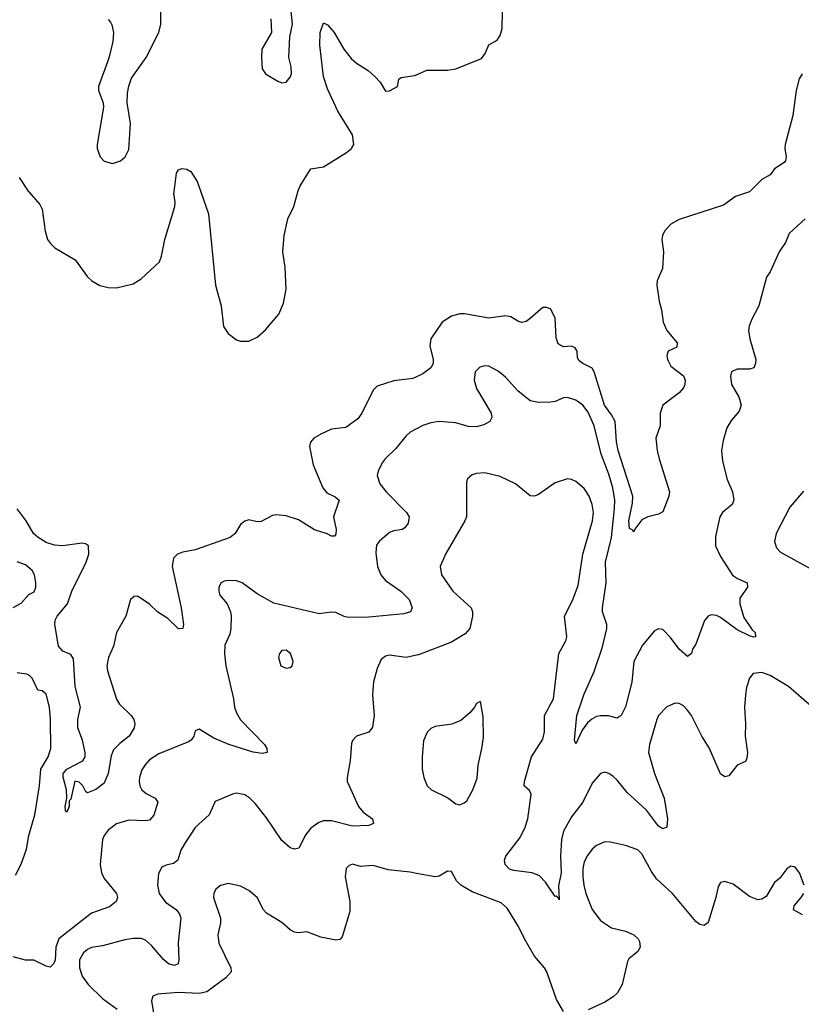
# Model space of a CAD drawing. Header units: inches. Extents: x 1384664 to 1536621, y 460766 to 646467.
# Tile 328 of 488: x 1518082 to 1521860, y 526074 to 530832. Entities that reach past the tile are written whole.
import ezdxf

# ---------------------------------------------------------------- set-up
doc = ezdxf.new("R2010")
doc.units = ezdxf.units.IN
doc.header["$MEASUREMENT"] = 0
for name, color, linetype in [('B5512', 7, 'Continuous'), ('B5513', 7, 'Continuous'), ('B5522', 7, 'Continuous'), ('B5523', 7, 'Continuous')]:
    doc.layers.add(name, color=color, linetype=linetype)

msp = doc.modelspace()

# ---------------------------------------------------------------- linework, layer by layer
at = {"layer": 'B5512', "color": 5}
for points, elevation in [([(1518126.3, 530000), (1518178.9, 529938.9), (1518190, 529916), (1518204.6, 529810), (1518216.5, 529770), (1518230.4, 529750), (1518252.7, 529730), (1518350, 529672.4), (1518410.2, 529590.2), (1518430.2, 529570.2), (1518470, 529548.5), (1518510, 529538.4), (1518550, 529537.1), (1518630, 529556.3), (1518670, 529580.7), (1518757.8, 529662.2), (1518768.2, 529690), (1518783.1, 529770), (1518831.6, 529930), (1518834, 529950), (1518827.3, 529992.7), (1518828.2, 530000)], 620), ([(1518957.9, 530000), (1518994.6, 529894.6), (1519028.9, 529550), (1519056.5, 529450), (1519068, 529350), (1519090, 529315.8), (1519130, 529285.3), (1519150, 529278), (1519190, 529278.3), (1519230, 529298.3), (1519270, 529334), (1519334.3, 529410), (1519356.9, 529463.1), (1519370.6, 529530), (1519365.8, 529634.2), (1519353.7, 529710), (1519360.4, 529790), (1519377.7, 529870), (1519407.9, 529930), (1519426.4, 530000)], 620), ([(1520000, 529106.6), (1519982.2, 529097.8), (1519890, 529087.8), (1519810, 529061), (1519790, 529041.6), (1519736.5, 528930), (1519716, 528904), (1519657.8, 528862.2), (1519590, 528852.9), (1519537.1, 528830), (1519504.2, 528810), (1519487.1, 528790), (1519482.6, 528770), (1519500.8, 528680.8), (1519547.6, 528570), (1519566.5, 528546.5), (1519606.3, 528526.3), (1519626.4, 528510), (1519599.7, 528430), (1519611.7, 528368.3), (1519610, 528346), (1519603.6, 528336.4), (1519590, 528336), (1519567.9, 528347.9), (1519507.5, 528367.5), (1519430, 528415.8), (1519370, 528434.7), (1519320.3, 528439.7), (1519303.7, 528436.3), (1519250, 528407), (1519230, 528405.6), (1519190, 528415.1), (1519170, 528409.6), (1519150, 528392), (1519124.4, 528350), (1519099.1, 528330), (1518930, 528269.8), (1518870, 528259.3), (1518844.9, 528250), (1518824.9, 528230), (1518819.7, 528190), (1518862.8, 527990), (1518874.6, 527910), (1518870, 527889.3), (1518850, 527888), (1518798.4, 527938.4), (1518750, 527968.5), (1518710, 528007.1), (1518670, 528035.8), (1518650, 528046.3), (1518635.1, 528044.9), (1518617, 528030), (1518595.5, 527950), (1518549.5, 527870), (1518535.3, 527804.7), (1518511.6, 527750), (1518504.1, 527710), (1518506.1, 527686.1), (1518549.3, 527549.3), (1518563.8, 527523.8), (1518621.3, 527470), (1518634, 527450), (1518639.5, 527430), (1518634.9, 527410), (1518611.3, 527370), (1518565.4, 527334.6), (1518536.1, 527303.9), (1518524.6, 527275.4), (1518509.2, 527190), (1518490, 527142.9), (1518450, 527112.7), (1518410, 527095.3), (1518401.2, 527101.2), (1518388, 527130), (1518370, 527148), (1518348.5, 527151.5), (1518330, 527066), (1518322, 527058), (1518321, 527030), (1518310, 527002), (1518304, 527010), (1518301.2, 527030), (1518309.6, 527070.4), (1518308.2, 527110), (1518292.2, 527172.2), (1518291.9, 527190), (1518310, 527210.1), (1518387.8, 527250), (1518398.7, 527270), (1518398.9, 527290), (1518385.6, 527350), (1518363.7, 527410), (1518363.4, 527450), (1518375.8, 527510), (1518349.9, 527610.1), (1518343, 527743), (1518330, 527764), (1518290, 527780.3), (1518270, 527804.2), (1518251.3, 527910), (1518253.2, 527930), (1518263.5, 527950), (1518313.2, 528010), (1518334.6, 528070), (1518404, 528210), (1518416.2, 528250), (1518414.2, 528290), (1518399.7, 528299.7), (1518383, 528303), (1518290.1, 528289.9), (1518250, 528292.3), (1518210, 528305.7), (1518171.2, 528330), (1518148.8, 528350), (1518114.1, 528410), (1518070, 528467.9)], 620), ([(1520000, 528854.7), (1519970, 528838.5), (1519950, 528821.7), (1519900.8, 528759.2), (1519848.9, 528710), (1519834, 528690), (1519814.9, 528650), (1519810.4, 528629.6), (1519823.2, 528590), (1519853, 528550), (1519952.4, 528450), (1519964.9, 528430), (1519960.3, 528399.7), (1519943.8, 528376.2), (1519931, 528369), (1519890, 528362), (1519870, 528353.7), (1519819.3, 528310), (1519806.9, 528293.1), (1519803.6, 528256.4), (1519812.2, 528190), (1519827.1, 528150), (1519850, 528121.6), (1519924, 528070), (1519964.9, 528030), (1519979.5, 527990), (1519970.6, 527970), (1519938.6, 527961.4), (1519770, 527945), (1519670, 527943.6), (1519650, 527947.6), (1519610, 527967.3), (1519590, 527969.6), (1519530, 527961.3), (1519310, 528012.2), (1519230, 528058.3), (1519157.6, 528110), (1519130, 528120.3), (1519090, 528122.6), (1519070, 528118.9), (1519055.5, 528110), (1519045.3, 528090), (1519044.6, 528070), (1519050, 528051), (1519084.9, 528010), (1519101.3, 527970), (1519104.4, 527950), (1519103.1, 527890), (1519097.2, 527862.8), (1519074, 527810), (1519071.7, 527768.3), (1519079, 527710), (1519115.8, 527550), (1519121.1, 527510), (1519130, 527482.4), (1519150, 527448.9), (1519265.3, 527330), (1519277.1, 527310), (1519278, 527290), (1519253.5, 527286.5), (1519210, 527293.1), (1519092.3, 527330), (1519020.7, 527360.7), (1518950, 527402.9), (1518930, 527395.3), (1518923.1, 527370), (1518910.4, 527350), (1518898.3, 527341.7), (1518755.3, 527284.7), (1518710, 527256), (1518688.1, 527231.9), (1518673.3, 527206.7), (1518660.7, 527170), (1518659.2, 527150), (1518662.4, 527130), (1518672.8, 527110), (1518692.9, 527092.9), (1518737, 527070), (1518750.2, 527050.2), (1518730, 526987.6), (1518710, 526963.5), (1518690, 526960.3), (1518610, 526963.9), (1518550, 526946), (1518510, 526916.1), (1518491, 526890), (1518482.5, 526870), (1518471, 526750), (1518477, 526710), (1518490, 526681.3), (1518550.2, 526610), (1518555, 526590), (1518549.2, 526570), (1518515.6, 526544.4), (1518430, 526514.8), (1518271, 526390), (1518256.4, 526350), (1518253.1, 526286.9), (1518246, 526270), (1518230, 526254), (1518210, 526258.8), (1518150, 526287.1), (1518110, 526287.1), (1518050, 526303.5)], 640), ([(1518050, 527992.2), (1518090, 528013), (1518125.8, 528054.2), (1518152.3, 528067.7), (1518160.7, 528090), (1518160.5, 528110), (1518153.3, 528150), (1518142, 528170), (1518110, 528197), (1518070, 528212.7)], 640), ([(1520000, 527760.6), (1519949.8, 527749.8), (1519870, 527760.5), (1519850, 527756.3), (1519830, 527739.6), (1519810, 527697), (1519792.5, 527632.5), (1519787.9, 527570), (1519795.3, 527470), (1519786.9, 527413.1), (1519770, 527389.4), (1519710.7, 527369.3), (1519690.7, 527349.3), (1519685.8, 527334.2), (1519679.3, 527250), (1519664.4, 527170), (1519665.3, 527150), (1519720.3, 527030), (1519742.7, 527002.7), (1519787.7, 526970), (1519792.3, 526947.7), (1519770, 526937.6), (1519690, 526934), (1519590, 526960.3), (1519550, 526961), (1519528.2, 526951.8), (1519490, 526924.7), (1519465.4, 526894.6), (1519432.1, 526827.9), (1519410, 526823.1), (1519389.6, 526830), (1519350, 526864.7), (1519275.3, 526975.3), (1519222.6, 527042.6), (1519194.7, 527070), (1519170, 527085.7), (1519130, 527094), (1519110.2, 527089.8), (1519026.6, 527053.4), (1518997.6, 526990), (1518930, 526927.8), (1518878, 526850), (1518861.8, 526818.2), (1518846, 526770), (1518826, 526754), (1518790, 526745.8), (1518770, 526736), (1518753.4, 526706.6), (1518748.4, 526650), (1518756.6, 526610), (1518787.5, 526567.5), (1518840.2, 526530), (1518855.2, 526510), (1518861, 526490), (1518848.4, 526371.6), (1518851.8, 526290), (1518848.4, 526270), (1518830, 526260.8), (1518801.5, 526270), (1518778, 526290), (1518718.6, 526358.6), (1518690, 526383.4), (1518670, 526392.3), (1518630, 526392.4), (1518590, 526385.7), (1518483, 526357), (1518430, 526348.1), (1518410, 526339.3), (1518390, 526323), (1518372, 526288), (1518371, 526250), (1518384.8, 526210), (1518413.6, 526170), (1518481.9, 526101.9), (1518553.2, 526050)], 660), ([(1518061.5, 526698.5), (1518089.4, 526750.6), (1518115.8, 526824.2), (1518126.1, 526890), (1518155.8, 526990), (1518178.3, 527130), (1518184.9, 527210), (1518219.1, 527270), (1518232.8, 527310), (1518231.6, 527450), (1518226.4, 527510), (1518210, 527572.7), (1518190, 527589.6), (1518170, 527591.8), (1518141.8, 527650), (1518130, 527663.1), (1518116.2, 527670), (1518070, 527676.1)], 640), ([(1520000, 526706.6), (1519970, 526712.2), (1519863.1, 526723.1), (1519790, 526745.1), (1519730, 526739.6), (1519690, 526751.6), (1519675.2, 526744.8), (1519660.7, 526730), (1519654.9, 526690), (1519678.3, 526570), (1519677.7, 526522.3), (1519640.5, 526399.5), (1519630, 526386.9), (1519610, 526383.9), (1519537.6, 526397.6), (1519470, 526423.6), (1519430, 526419.5), (1519410, 526422), (1519390, 526433.3), (1519349.1, 526469.1), (1519274.5, 526514.5), (1519261.3, 526530), (1519230, 526589.3), (1519190, 526623.7), (1519150, 526644.5), (1519090, 526658), (1519052.7, 526647.3), (1519030.8, 526630), (1519020.5, 526610), (1519019.3, 526590), (1519052.2, 526490), (1519052.1, 526467.9), (1519039.7, 526410), (1519044.2, 526370), (1519102.8, 526250), (1519104.7, 526230), (1519078.7, 526201.3), (1518986.4, 526133.6), (1518950, 526126), (1518848.7, 526131.3), (1518750, 526123.6), (1518726.4, 526113.6), (1518719.5, 526090), (1518729.1, 526030.9)], 680)]:
    msp.add_lwpolyline(points, dxfattribs=dict(at, elevation=elevation))
at = {"layer": 'B5512', "color": 5, "elevation": 660}
msp.add_lwpolyline([(1519370, 527785.1), (1519350, 527783.7), (1519338, 527770), (1519332.4, 527750), (1519344.9, 527710), (1519370, 527697.6), (1519390, 527702.4), (1519398.4, 527710), (1519404.7, 527730), (1519391.1, 527770)], close=True, dxfattribs=at)
at = {"layer": 'B5513', "color": 5}
for points, elevation in [([(1519296.2, 530836.2), (1519298.7, 530770), (1519252.7, 530690), (1519250.5, 530650), (1519254.8, 530594.8), (1519270, 530571.3), (1519330, 530534.8), (1519350, 530527.3), (1519370, 530530.7), (1519390, 530554.8), (1519396.3, 530570), (1519394.9, 530605.1), (1519383, 530650), (1519388, 530750), (1519400.4, 530810), (1519385.7, 530950)], 640), ([(1518510, 530833.4), (1518520.9, 530820.9), (1518528.3, 530808.3), (1518536.3, 530770), (1518532.3, 530727.7), (1518513.8, 530646.2), (1518463.8, 530510), (1518463.8, 530490), (1518486.4, 530430), (1518486.7, 530410), (1518456.5, 530230), (1518457, 530210), (1518470.5, 530170), (1518490, 530148), (1518530, 530138), (1518570, 530150.7), (1518592.3, 530170), (1518610, 530204.7), (1518618, 530330), (1518602, 530430), (1518603.2, 530476.8), (1518609.5, 530510.5), (1518622.7, 530550), (1518694, 530650), (1518754.5, 530770), (1518765.1, 530810), (1518764.9, 530875.1)], 640), ([(1519426.4, 530000), (1519429.1, 530010), (1519438.5, 530030), (1519490, 530112), (1519550, 530121.9), (1519661.5, 530190), (1519686.4, 530210), (1519696.8, 530230), (1519690, 530276.2), (1519620.3, 530390), (1519570, 530498.4), (1519550, 530557.2), (1519532.9, 530710), (1519535.1, 530770), (1519550, 530818), (1519570, 530807.7), (1519601.7, 530770), (1519649.4, 530689.4), (1519684.3, 530644.3), (1519710, 530621.5), (1519766.7, 530586.7), (1519798.3, 530558.3), (1519824.9, 530530), (1519850, 530487.7), (1519870, 530488), (1519908.7, 530510), (1519915.3, 530544.7), (1519926.3, 530553.7), (1519990, 530562), (1520000, 530566.3)], 620), ([(1518828.2, 530000), (1518839.3, 530090), (1518850, 530106), (1518866.3, 530113.7), (1518890, 530110.4), (1518910, 530099.1), (1518940.5, 530050), (1518957.9, 530000)], 620), ([(1518079.1, 530070), (1518123.4, 530003.4), (1518126.3, 530000)], 620)]:
    msp.add_lwpolyline(points, dxfattribs=dict(at, elevation=elevation))
at = {"layer": 'B5522', "color": 5}
for points, elevation in [([(1521610.3, 530000), (1521610, 529999.7), (1521542.7, 529977.3), (1521484.4, 529935.6), (1521270, 529867.3), (1521230, 529843.6), (1521198.7, 529810), (1521188.8, 529790), (1521185.3, 529770), (1521194.3, 529710), (1521189, 529630), (1521164.2, 529570), (1521162, 529550), (1521172.3, 529472.3), (1521184.4, 529430), (1521192.4, 529370), (1521210.3, 529330), (1521259.5, 529270), (1521258, 529250), (1521217.3, 529230), (1521210.5, 529210), (1521213, 529190), (1521230, 529157.3), (1521290, 529110.5), (1521298, 529090), (1521297, 529070), (1521290, 529053.2), (1521270, 529029.4), (1521190, 528969.2), (1521177.6, 528930), (1521178.4, 528870), (1521157, 528810), (1521163.1, 528750), (1521172.4, 528710), (1521222.6, 528550), (1521219.6, 528530), (1521190, 528453.2), (1521170, 528442.7), (1521118, 528430), (1521090, 528414.5), (1521054.8, 528370), (1521050, 528358), (1521046, 528366), (1521030, 528373.2), (1521026.4, 528410), (1521043.7, 528496.3), (1521045.5, 528530), (1520975.2, 528750), (1520967.5, 528792.5), (1520959.9, 528890), (1520943.3, 528923.3), (1520909.2, 528970), (1520859.6, 529130), (1520850, 529147.6), (1520804.4, 529170), (1520784.7, 529184.7), (1520779.1, 529199.1), (1520777.5, 529230), (1520766.6, 529246.6), (1520750, 529254), (1520710, 529251.8), (1520685.6, 529265.6), (1520675.4, 529295.4), (1520671.1, 529390), (1520650, 529432.7), (1520630, 529442), (1520610, 529442), (1520550, 529387.8), (1520530, 529373.6), (1520510, 529369.6), (1520490, 529375.6), (1520455.8, 529395.8), (1520430, 529401.1), (1520350, 529389.8), (1520231.5, 529411.5), (1520210, 529410.6), (1520170, 529400.2), (1520123.9, 529370), (1520069, 529290), (1520064.6, 529255.4), (1520080.2, 529190), (1520080.9, 529170), (1520070.2, 529149.8), (1520030, 529121.6), (1520000, 529106.6)], 620), ([(1521878.7, 529870), (1521800.7, 529799.3), (1521784.4, 529755.6), (1521752.4, 529710), (1521710, 529614), (1521692.3, 529587.7), (1521655.3, 529450), (1521618.8, 529381.2), (1521608.2, 529351.8), (1521605.5, 529330), (1521611.3, 529290), (1521640.3, 529190), (1521638.7, 529170), (1521630.6, 529150.6), (1521610, 529143.1), (1521550, 529143.5), (1521522, 529130), (1521517.8, 529110), (1521523.2, 529070), (1521557.6, 529010), (1521568.9, 528970), (1521559.7, 528940.3), (1521523.1, 528896.9), (1521500.5, 528859.5), (1521482, 528798), (1521474.7, 528750), (1521478.6, 528698.6), (1521501.1, 528610), (1521527.9, 528550), (1521533.7, 528510), (1521526.4, 528490), (1521479.1, 528450), (1521466, 528430), (1521445.1, 528334.9), (1521445, 528290), (1521470, 528237.6), (1521528.3, 528148.3), (1521551.4, 528131.4), (1521598.4, 528110), (1521599.5, 528090), (1521563.5, 528036.5), (1521562.3, 528010), (1521582.9, 527942.9), (1521623, 527883), (1521636.4, 527870), (1521638, 527850), (1521630, 527848.2), (1521610, 527855.1), (1521550, 527883.8), (1521470, 527942.7), (1521450, 527952.2), (1521424.6, 527955.4), (1521410, 527949.3), (1521392, 527928), (1521350, 527814), (1521333.4, 527790), (1521330, 527768.7), (1521310, 527755.1), (1521270, 527791), (1521227.2, 527847.2), (1521190, 527884.8), (1521170, 527888.9), (1521150, 527879.3), (1521092.1, 527810), (1521050.1, 527730), (1521041.6, 527630), (1521010, 527512.3), (1520990, 527469.3), (1520970, 527456.2), (1520927.5, 527467.5), (1520890, 527468.6), (1520870, 527465.4), (1520847.3, 527452.7), (1520826.6, 527433.4), (1520800.9, 527399.1), (1520770, 527332.7), (1520763.1, 527350), (1520775.9, 527470), (1520808.9, 527570), (1520858.3, 527681.7), (1520898.9, 527801.1), (1520920.2, 527890), (1520919.9, 527910), (1520899.6, 527970), (1520899.9, 527990), (1520917.4, 528110), (1520913.6, 528210), (1520943.2, 528330), (1520956.8, 528470), (1520958.6, 528510), (1520949.4, 528570), (1520930, 528635.8), (1520892.2, 528732.2), (1520859.5, 528870), (1520830, 528935.1), (1520804.2, 528970), (1520770, 528994), (1520730, 529006), (1520710, 529004.5), (1520670, 528987), (1520650, 528984.5), (1520590, 528983), (1520550, 528991.1), (1520490, 529038.5), (1520430, 529104.4), (1520394.4, 529134.4), (1520350, 529157.2), (1520330, 529159.2), (1520306.7, 529153.3), (1520284.2, 529130), (1520279.1, 529090), (1520290.2, 529050), (1520360.9, 528930), (1520363.7, 528910), (1520354.9, 528890), (1520325.2, 528874.8), (1520290, 528864.8), (1520250, 528867.1), (1520190, 528884.4), (1520110, 528890.8), (1520070, 528884.5), (1520030, 528870.9), (1520000, 528854.7)], 640), ([(1521910, 527513.3), (1521798.9, 527610), (1521710, 527663.7), (1521670, 527677.7), (1521627.9, 527672.1), (1521610, 527649.3), (1521594.8, 527605.2), (1521590.2, 527569.8), (1521585.8, 527510), (1521591, 527430), (1521589.3, 527369.3), (1521599.7, 527290), (1521596.5, 527263.5), (1521590, 527247.3), (1521550, 527229.3), (1521510, 527178.4), (1521490, 527173.6), (1521470, 527187.3), (1521414.1, 527314.1), (1521379.8, 527370), (1521330, 527469.6), (1521310, 527495.1), (1521290, 527515.6), (1521270, 527527.3), (1521250, 527529.5), (1521210, 527511.8), (1521170.4, 527470), (1521161.1, 527450), (1521125.8, 527330), (1521121.6, 527290), (1521150.3, 527189.7), (1521197.4, 527070), (1521213.4, 526970), (1521210, 526929.2), (1521190, 526921.6), (1521170, 526935.4), (1521111.9, 527011.9), (1521017.9, 527097.9), (1520970, 527157.7), (1520950, 527175.1), (1520930, 527189.4), (1520910, 527196), (1520890, 527189), (1520850, 527142.7), (1520804.4, 527050), (1520750, 526980.4), (1520710.1, 526910), (1520700.9, 526870), (1520695.7, 526790), (1520699.1, 526710), (1520686.1, 526646.1), (1520690, 526578), (1520687.3, 526587.3), (1520676, 526596), (1520670, 526594.5), (1520624.2, 526664.2), (1520594.6, 526694.6), (1520559, 526710), (1520470, 526720.6), (1520450, 526727.3), (1520428.1, 526750), (1520425.7, 526770), (1520431.8, 526790), (1520500.6, 526879.4), (1520525.4, 526930), (1520537.9, 526970), (1520554, 527090), (1520546.7, 527106.7), (1520520.5, 527130), (1520521.4, 527150), (1520556.1, 527270), (1520610, 527354.9), (1520618.1, 527390), (1520619.3, 527470), (1520662.2, 527550), (1520688.6, 527770), (1520722.4, 527830), (1520726.6, 527850), (1520715.8, 527950), (1520754.3, 528025.7), (1520781.8, 528098.2), (1520804.4, 528250), (1520851.2, 528410), (1520855.2, 528450), (1520850, 528489.3), (1520835, 528530), (1520810, 528567.1), (1520770, 528600.5), (1520750, 528609.6), (1520730, 528614), (1520670, 528594), (1520590, 528537), (1520570, 528529.5), (1520550, 528532), (1520479.3, 528590), (1520404, 528624), (1520330, 528642.6), (1520290, 528639.6), (1520270, 528632), (1520246.6, 528613.4), (1520242.4, 528597.6), (1520241.3, 528430), (1520233.8, 528410), (1520140.3, 528250), (1520115.3, 528190), (1520121.3, 528150), (1520175.6, 528070), (1520264.6, 527990), (1520271.5, 527970), (1520271.5, 527950), (1520257.3, 527890), (1520235.3, 527864.7), (1520170, 527823.8), (1520010, 527762.7), (1520000, 527760.6)], 660), ([(1521870, 528554.5), (1521804, 528476), (1521738.7, 528350), (1521730.3, 528310), (1521740.7, 528280.7), (1521759.3, 528259.3), (1521953.3, 528153.3)], 660), ([(1521874, 526650), (1521851.6, 526710), (1521830, 526737.2), (1521810, 526742), (1521790, 526728.7), (1521756.3, 526683.7), (1521730, 526662), (1521690, 526595.3), (1521670, 526581.2), (1521650, 526579.3), (1521610, 526594.5), (1521530, 526654), (1521490, 526666.6), (1521470, 526662.7), (1521457.6, 526642.4), (1521447.2, 526590), (1521410.4, 526470), (1521390, 526455.1), (1521370, 526459.5), (1521350, 526474.5), (1521237.8, 526610), (1521160, 526680), (1521135.3, 526715.3), (1521090, 526800.5), (1521070, 526819.7), (1521010, 526841), (1520937.8, 526857.8), (1520910, 526858.5), (1520870, 526841.7), (1520850, 526824), (1520826.2, 526793.8), (1520810, 526762), (1520803.5, 526730), (1520803.5, 526690), (1520808.2, 526650), (1520819.1, 526610), (1520850, 526531.8), (1520890, 526478.5), (1520943.4, 526443.4), (1521010, 526428), (1521050, 526410.3), (1521070.9, 526390.9), (1521077.8, 526377.8), (1521080.8, 526350), (1521070, 526329.7), (1521026.9, 526293.1), (1521019.4, 526280.6), (1520994.6, 526170), (1520971.1, 526130), (1520950, 526109.8), (1520910, 526084.1), (1520830, 526046.4)], 680), ([(1520710, 526039.5), (1520676.6, 526096.6), (1520629.7, 526230), (1520618.3, 526250), (1520570, 526307.2), (1520521.4, 526390), (1520493.1, 526450), (1520437.8, 526537.8), (1520410, 526563.6), (1520270, 526618), (1520215.1, 526650), (1520193.6, 526670), (1520170, 526716), (1520150, 526717.6), (1520110, 526692.4), (1520089.8, 526689.8), (1520000, 526706.6)], 680), ([(1521865.6, 526505.6), (1521822, 526530), (1521826, 526550), (1521859.5, 526590), (1521871.8, 526610)], 680)]:
    msp.add_lwpolyline(points, dxfattribs=dict(at, elevation=elevation))
at = {"layer": 'B5522', "color": 5, "elevation": 680}
msp.add_lwpolyline([(1520310, 527538), (1520290, 527528), (1520281, 527510), (1520257.3, 527482.7), (1520214.3, 527445.7), (1520171.7, 527428.3), (1520090, 527416.2), (1520070, 527407), (1520051.7, 527388.3), (1520033.5, 527346.5), (1520027.1, 527270), (1520028.3, 527210), (1520035.3, 527170), (1520052, 527130), (1520073, 527110), (1520151.1, 527071.1), (1520190, 527043), (1520210, 527038), (1520230, 527046.8), (1520242.9, 527057.1), (1520272, 527110), (1520293.3, 527166.7), (1520297.4, 527230), (1520316.4, 527310), (1520323.3, 527363.3), (1520322.9, 527462.9)], close=True, dxfattribs=at)
at = {"layer": 'B5523', "color": 5, "elevation": 620}
for points in [[(1520000, 530566.3), (1520050, 530587.7), (1520150, 530588), (1520190, 530594.9), (1520314.7, 530645.3), (1520331.5, 530668.5), (1520349.6, 530710.4), (1520390, 530734), (1520403.8, 530756.2), (1520414, 530790), (1520415.8, 530870)], [(1521864, 530570), (1521850, 530547), (1521835, 530490), (1521818.9, 530370), (1521782.8, 530230), (1521780.2, 530210), (1521786.8, 530170), (1521783.6, 530150), (1521777.4, 530142.6), (1521730, 530111.8), (1521710, 530082.9), (1521670, 530059.7), (1521610.3, 530000)]]:
    msp.add_lwpolyline(points, dxfattribs=at)

doc.saveas('drawing.dxf')
